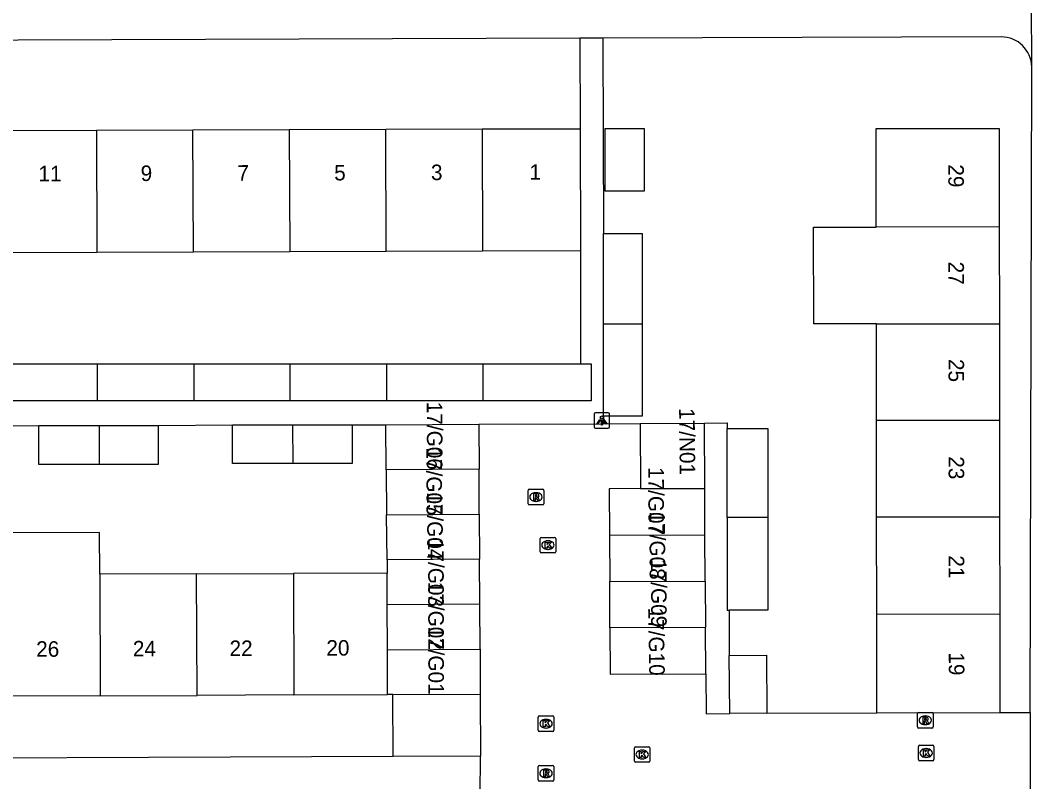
# Model space of a CAD drawing. Extents: x 160732 to 162105, y 387428 to 388479.
# Drawn here: x 161778.6 to 161843.7, y 388168.6 to 388217.6 of the extents above; entities that cross this region are included whole.
import ezdxf

# ---------------------------------------------------------------- set-up
doc = ezdxf.new("R2010")
doc.units = 0
for name, color, linetype in [('IMGEO_Kolk', 7, 'Continuous'), ('IMGEO_Lichtpunt', 7, 'Continuous'), ('IMGEO_Muur', 7, 'Continuous'), ('IMGEO_Pand', 7, 'Continuous'), ('IMGEO_Pand_nummerreeks', 7, 'Continuous'), ('IMGEO_Rijbaan_lokaal_open', 7, 'Continuous'), ('IMGEO_Rioolput', 7, 'Continuous'), ('IMGEO_Voetpad_open', 7, 'Continuous')]:
    doc.layers.add(name, color=color, linetype=linetype)

msp = doc.modelspace()

# ---------------------------------------------------------------- linework, layer by layer
at = {"layer": 'IMGEO_Kolk'}
for p, q in [((161812.064, 388183.385), (161812.064, 388184.237)), ((161812.139, 388184.311), (161812.991, 388184.311)), ((161812.552, 388184.091), (161812.577, 388184.091)), ((161813.065, 388184.237), (161813.065, 388183.385)), ((161812.991, 388183.311), (161812.139, 388183.311)), ((161812.575, 388183.531), (161812.55, 388183.531)), ((161811.946, 388171.892), (161811.946, 388172.744)), ((161812.021, 388172.818), (161812.873, 388172.818)), ((161812.947, 388172.744), (161812.947, 388171.892)), ((161812.457, 388172.038), (161812.432, 388172.038)), ((161812.434, 388172.598), (161812.459, 388172.598)), ((161812.873, 388171.818), (161812.021, 388171.818)), ((161818.131, 388169.91), (161818.131, 388170.762)), ((161818.206, 388170.836), (161819.058, 388170.836)), ((161819.132, 388170.762), (161819.132, 388169.91)), ((161836.413, 388170.006), (161836.413, 388170.858)), ((161836.488, 388170.932), (161837.34, 388170.932)), ((161836.901, 388170.712), (161836.926, 388170.712)), ((161837.414, 388170.858), (161837.414, 388170.006)), ((161818.642, 388170.056), (161818.617, 388170.056)), ((161818.619, 388170.616), (161818.644, 388170.616)), ((161836.924, 388170.152), (161836.899, 388170.152)), ((161819.058, 388169.836), (161818.206, 388169.836)), ((161837.34, 388169.932), (161836.488, 388169.932))]:
    msp.add_line(p, q, dxfattribs=at)
for points in [[(161812.064, 388183.385), (161812.064, 388184.237)], [(161812.139, 388184.311), (161812.991, 388184.311)], [(161812.385, 388184.011), (161812.508, 388184.011), (161812.508, 388183.86), (161812.638, 388184.011), (161812.802, 388184.011), (161812.656, 388183.86), (161812.809, 388183.611), (161812.657, 388183.611), (161812.572, 388183.775), (161812.508, 388183.708), (161812.508, 388183.611), (161812.385, 388183.611), (161812.385, 388184.011)], [(161813.065, 388184.237), (161813.065, 388183.385)], [(161812.991, 388183.311), (161812.139, 388183.311)], [(161811.946, 388171.892), (161811.946, 388172.744)], [(161812.021, 388172.818), (161812.873, 388172.818)], [(161812.947, 388172.744), (161812.947, 388171.892)], [(161812.267, 388172.518), (161812.39, 388172.518), (161812.39, 388172.367), (161812.52, 388172.518), (161812.684, 388172.518), (161812.538, 388172.367), (161812.691, 388172.118), (161812.539, 388172.118), (161812.454, 388172.282), (161812.39, 388172.215), (161812.39, 388172.118), (161812.267, 388172.118), (161812.267, 388172.518)], [(161812.873, 388171.818), (161812.021, 388171.818)], [(161818.131, 388169.91), (161818.131, 388170.762)], [(161818.206, 388170.836), (161819.058, 388170.836)], [(161819.132, 388170.762), (161819.132, 388169.91)], [(161836.413, 388170.006), (161836.413, 388170.858)], [(161836.488, 388170.932), (161837.34, 388170.932)], [(161837.414, 388170.858), (161837.414, 388170.006)], [(161818.452, 388170.536), (161818.575, 388170.536), (161818.575, 388170.385), (161818.705, 388170.536), (161818.869, 388170.536), (161818.723, 388170.385), (161818.876, 388170.136), (161818.724, 388170.136), (161818.639, 388170.3), (161818.575, 388170.233), (161818.575, 388170.136), (161818.452, 388170.136), (161818.452, 388170.536)], [(161836.734, 388170.632), (161836.857, 388170.632), (161836.857, 388170.481), (161836.987, 388170.632), (161837.151, 388170.632), (161837.005, 388170.481), (161837.158, 388170.232), (161837.006, 388170.232), (161836.921, 388170.396), (161836.857, 388170.329), (161836.857, 388170.232), (161836.734, 388170.232), (161836.734, 388170.632)], [(161819.058, 388169.836), (161818.206, 388169.836)], [(161837.34, 388169.932), (161836.488, 388169.932)]]:
    msp.add_lwpolyline(points, dxfattribs=at)
for centre, start, end in [((161812.141, 388184.235), 91.55205, 178.44795), ((161812.141, 388184.235), 91.55205, 178.44795), ((161812.989, 388184.235), 1.55205, 88.44795), ((161812.989, 388184.235), 1.55205, 88.44795), ((161812.141, 388183.387), 181.55205, 268.44795), ((161812.141, 388183.387), 181.55205, 268.44795), ((161812.989, 388183.387), 271.55205, 358.44795), ((161812.989, 388183.387), 271.55205, 358.44795), ((161812.023, 388172.742), 91.55205, 178.44795), ((161812.023, 388172.742), 91.55205, 178.44795), ((161812.871, 388172.742), 1.55205, 88.44795), ((161812.871, 388172.742), 1.55205, 88.44795), ((161812.023, 388171.894), 181.55205, 268.44795), ((161812.023, 388171.894), 181.55205, 268.44795), ((161812.871, 388171.894), 271.55205, 358.44795), ((161812.871, 388171.894), 271.55205, 358.44795), ((161818.208, 388170.76), 91.55205, 178.44795), ((161818.208, 388170.76), 91.55205, 178.44795), ((161819.056, 388170.76), 1.55205, 88.44795), ((161819.056, 388170.76), 1.55205, 88.44795), ((161836.49, 388170.856), 91.55205, 178.44795), ((161836.49, 388170.856), 91.55205, 178.44795), ((161837.338, 388170.856), 1.55205, 88.44795), ((161837.338, 388170.856), 1.55205, 88.44795), ((161818.208, 388169.912), 181.55205, 268.44795), ((161818.208, 388169.912), 181.55205, 268.44795), ((161819.056, 388169.912), 271.55205, 358.44795), ((161819.056, 388169.912), 271.55205, 358.44795), ((161836.49, 388170.008), 181.55205, 268.44795), ((161836.49, 388170.008), 181.55205, 268.44795), ((161837.338, 388170.008), 271.55205, 358.44795), ((161837.338, 388170.008), 271.55205, 358.44795)]:
    msp.add_arc(centre, 0.0765, start, end, dxfattribs=at)
for centre, major_axis, ratio, start_param, end_param in [((161812.551, 388183.811), (-0.387, 0.002), 0.722429, 4.712389, 7.853982), ((161812.576, 388183.811), (-0.39, 0.002), 0.717154, 1.570796, 4.712389), ((161812.433, 388172.318), (-0.387, 0.002), 0.722429, 4.712389, 7.853982), ((161812.458, 388172.318), (-0.39, 0.002), 0.717154, 1.570796, 4.712389), ((161836.9, 388170.432), (-0.387, 0.002), 0.722429, 4.712389, 7.853982), ((161836.925, 388170.432), (-0.39, 0.002), 0.717154, 1.570796, 4.712389), ((161818.618, 388170.336), (-0.387, 0.002), 0.722429, 4.712389, 7.853982), ((161818.643, 388170.336), (-0.39, 0.002), 0.717154, 1.570796, 4.712389)]:
    msp.add_ellipse(centre, major_axis=major_axis, ratio=ratio, start_param=start_param, end_param=end_param, dxfattribs=at)
at = {"layer": 'IMGEO_Lichtpunt'}
for p, q in [((161815.539, 388192.229), (161815.539, 388191.422)), ((161815.539, 388192.229), (161815.539, 388191.422)), ((161816.441, 388192.324), (161815.633, 388192.324)), ((161816.441, 388192.324), (161815.633, 388192.324)), ((161816.535, 388191.422), (161816.535, 388192.229)), ((161816.535, 388191.422), (161816.535, 388192.229)), ((161815.633, 388191.328), (161816.441, 388191.328)), ((161815.633, 388191.328), (161816.441, 388191.328))]:
    msp.add_line(p, q, dxfattribs=at)
for points in [[(161815.913, 388191.893), (161815.952, 388191.865), (161815.764, 388191.603), (161815.726, 388191.63), (161815.913, 388191.893)], [(161816.015, 388191.845), (161816.062, 388191.845), (161816.062, 388191.523), (161816.015, 388191.523), (161816.015, 388191.845)], [(161816.125, 388191.865), (161816.163, 388191.892), (161816.35, 388191.63), (161816.311, 388191.602), (161816.125, 388191.865)]]:
    msp.add_lwpolyline(points, dxfattribs=at)
msp.add_circle((161816.038, 388192.027), 0.0994, dxfattribs=at)
for centre, start, end in [((161815.633, 388192.229), 90, 180), ((161815.633, 388192.229), 90, 180), ((161816.441, 388192.229), 0, 90), ((161816.441, 388192.229), 0, 90), ((161815.633, 388191.422), 180, 270), ((161815.633, 388191.422), 180, 270), ((161816.441, 388191.422), 270, 0), ((161816.441, 388191.422), 270, 360)]:
    msp.add_arc(centre, 0.0946, start, end, dxfattribs=at)
at = {"layer": 'IMGEO_Muur'}
msp.add_lwpolyline([(161826.667, 388172.996), (161833.741, 388173.016)], dxfattribs=at)
at = {"layer": 'IMGEO_Pand'}
for points in [[(161777.313, 388210.495), (161783.515, 388210.514)], [(161783.515, 388210.514), (161789.718, 388210.534)], [(161783.515, 388210.514), (161783.54, 388202.651)], [(161789.718, 388210.534), (161795.92, 388210.553)], [(161789.743, 388202.671), (161789.718, 388210.534)], [(161795.92, 388210.553), (161802.123, 388210.573)], [(161795.92, 388210.553), (161795.945, 388202.69)], [(161802.123, 388210.573), (161808.326, 388210.592)], [(161802.148, 388202.71), (161802.123, 388210.573)], [(161808.326, 388210.592), (161814.648, 388210.612)], [(161808.326, 388210.592), (161808.35, 388202.729)], [(161814.648, 388210.612), (161814.672, 388202.749)], [(161818.765, 388206.6), (161816.258, 388206.593), (161816.245, 388210.625), (161818.753, 388210.632), (161818.765, 388206.6)], [(161833.697, 388204.276), (161833.688, 388210.622), (161841.616, 388210.628), (161841.622, 388204.285)], [(161816.143, 388198.033), (161816.143, 388203.87)], [(161816.143, 388203.87), (161818.631, 388203.87), (161818.631, 388198.036)], [(161833.706, 388198.051), (161829.675, 388198.045), (161829.666, 388204.27), (161833.697, 388204.276)], [(161841.622, 388204.285), (161833.697, 388204.276)], [(161841.622, 388204.285), (161841.629, 388198.059)], [(161783.54, 388202.651), (161777.337, 388202.632)], [(161789.743, 388202.671), (161783.54, 388202.651)], [(161795.945, 388202.69), (161789.743, 388202.671)], [(161802.148, 388202.71), (161795.945, 388202.69)], [(161808.35, 388202.729), (161802.148, 388202.71)], [(161814.672, 388202.749), (161808.35, 388202.729)], [(161818.631, 388198.036), (161816.143, 388198.033)], [(161818.631, 388198.036), (161818.631, 388192.111), (161816.143, 388192.111)], [(161816.143, 388192.111), (161816.143, 388198.033)], [(161833.706, 388198.051), (161841.629, 388198.059)], [(161833.714, 388191.825), (161833.706, 388198.051)], [(161841.629, 388198.059), (161841.635, 388191.834)], [(161777.359, 388195.478), (161783.563, 388195.478)], [(161783.57, 388193.096), (161783.563, 388195.478)], [(161783.563, 388195.478), (161789.766, 388195.478)], [(161789.766, 388195.478), (161789.773, 388193.096)], [(161789.766, 388195.478), (161795.968, 388195.478)], [(161795.976, 388193.096), (161795.968, 388195.478)], [(161795.968, 388195.478), (161802.171, 388195.478)], [(161802.171, 388195.478), (161802.179, 388193.096)], [(161802.171, 388195.478), (161808.372, 388195.478)], [(161808.372, 388195.478), (161808.379, 388193.096)], [(161808.372, 388195.478), (161814.672, 388195.478)], [(161814.672, 388195.478), (161815.347, 388195.478), (161815.347, 388193.096), (161808.379, 388193.096)], [(161783.57, 388193.096), (161777.366, 388193.096)], [(161789.773, 388193.096), (161783.57, 388193.096)], [(161795.976, 388193.096), (161789.773, 388193.096)], [(161802.179, 388193.096), (161795.976, 388193.096)], [(161808.379, 388193.096), (161802.179, 388193.096)], [(161783.685, 388189.008), (161779.797, 388189.008), (161779.797, 388191.516)], [(161779.797, 388191.516), (161783.675, 388191.516)], [(161783.675, 388191.516), (161783.685, 388189.008)], [(161783.675, 388191.516), (161787.486, 388191.516)], [(161787.486, 388191.516), (161787.486, 388189.008), (161783.685, 388189.008)], [(161796.161, 388189.054), (161792.273, 388189.054), (161792.273, 388191.562)], [(161792.273, 388191.562), (161796.151, 388191.562)], [(161796.161, 388189.054), (161796.151, 388191.562)], [(161796.151, 388191.562), (161799.962, 388191.562)], [(161799.962, 388191.562), (161799.962, 388189.054), (161796.161, 388189.054)], [(161802.135, 388191.555), (161808.114, 388191.59)], [(161802.16, 388188.659), (161802.135, 388191.555)], [(161808.114, 388191.59), (161808.131, 388188.694)], [(161818.501, 388191.636), (161822.634, 388191.659)], [(161818.501, 388191.636), (161818.524, 388187.451)], [(161822.657, 388187.457), (161822.634, 388191.659)], [(161841.635, 388191.834), (161833.714, 388191.825)], [(161833.723, 388185.6), (161833.714, 388191.825)], [(161841.635, 388191.834), (161841.641, 388185.609)], [(161824.114, 388185.589), (161824.114, 388191.319)], [(161824.114, 388191.319), (161826.715, 388191.319), (161826.715, 388185.592)], [(161808.131, 388188.694), (161802.16, 388188.659)], [(161802.16, 388188.659), (161802.186, 388185.763)], [(161808.148, 388185.798), (161808.131, 388188.694)], [(161818.524, 388187.451), (161816.508, 388187.441), (161816.524, 388184.443)], [(161818.524, 388187.451), (161822.657, 388187.457)], [(161822.673, 388184.477), (161822.657, 388187.457)], [(161802.186, 388185.763), (161808.148, 388185.798)], [(161802.211, 388182.867), (161802.186, 388185.763)], [(161808.148, 388185.798), (161808.164, 388182.902)], [(161826.715, 388185.592), (161824.114, 388185.589)], [(161824.114, 388185.589), (161824.114, 388179.617), (161824.232, 388179.617)], [(161826.715, 388185.592), (161826.715, 388179.617), (161824.232, 388179.617)], [(161841.641, 388185.609), (161833.723, 388185.6)], [(161833.732, 388179.375), (161833.723, 388185.6)], [(161841.641, 388185.609), (161841.648, 388179.383)], [(161783.713, 388181.935), (161783.702, 388184.628), (161777.464, 388184.603)], [(161816.524, 388184.443), (161822.673, 388184.477)], [(161816.524, 388184.443), (161816.541, 388181.463)], [(161822.69, 388181.496), (161822.673, 388184.477)], [(161808.164, 388182.902), (161802.211, 388182.867)], [(161802.211, 388182.867), (161802.219, 388182.004)], [(161808.181, 388180.005), (161808.164, 388182.902)], [(161789.951, 388181.958), (161783.713, 388181.935)], [(161783.713, 388181.935), (161783.744, 388174.117)], [(161789.951, 388181.958), (161796.189, 388181.981)], [(161789.982, 388174.141), (161789.951, 388181.958)], [(161802.219, 388182.004), (161796.189, 388181.981)], [(161796.189, 388181.981), (161796.22, 388174.166)], [(161802.227, 388179.971), (161802.219, 388182.004)], [(161816.541, 388181.463), (161822.69, 388181.496)], [(161816.557, 388178.483), (161816.541, 388181.463)], [(161822.69, 388181.496), (161822.706, 388178.516)], [(161808.181, 388180.005), (161802.227, 388179.971)], [(161802.239, 388177.075), (161802.227, 388179.971)], [(161808.198, 388177.109), (161808.181, 388180.005)], [(161833.732, 388179.375), (161841.648, 388179.383)], [(161833.741, 388173.016), (161833.732, 388179.375)], [(161841.648, 388179.383), (161841.654, 388173.047)], [(161822.706, 388178.516), (161816.557, 388178.483)], [(161816.557, 388178.483), (161816.573, 388175.502), (161822.722, 388175.536)], [(161822.722, 388175.536), (161822.706, 388178.516)], [(161802.239, 388177.075), (161808.198, 388177.109)], [(161802.25, 388174.19), (161802.239, 388177.075)], [(161808.198, 388177.109), (161808.215, 388174.213)], [(161824.232, 388176.712), (161826.632, 388176.735), (161826.667, 388172.996)], [(161824.267, 388172.973), (161824.232, 388176.712)], [(161783.744, 388174.117), (161777.506, 388174.092)], [(161783.744, 388174.117), (161789.982, 388174.141)], [(161796.22, 388174.166), (161789.982, 388174.141)], [(161796.22, 388174.166), (161802.25, 388174.19)], [(161802.578, 388174.191), (161802.25, 388174.19)], [(161802.578, 388174.191), (161808.215, 388174.213)], [(161826.667, 388172.996), (161824.267, 388172.973)], [(161833.741, 388173.016), (161841.654, 388173.047)]]:
    msp.add_lwpolyline(points, dxfattribs=at)
at = {"layer": 'IMGEO_Rijbaan_lokaal_open'}
for points in [[(161808.114, 388191.59), (161816.145, 388191.626)], [(161816.145, 388191.626), (161818.501, 388191.636)], [(161822.722, 388175.536), (161822.747, 388172.961), (161824.267, 388172.973)], [(161808.215, 388174.213), (161808.221, 388170.234)], [(161826.667, 388172.996), (161833.741, 388173.016)], [(161841.654, 388173.047), (161843.614, 388173.035)], [(161843.614, 388173.035), (161843.6, 388167.692)], [(161808.211, 388167.689), (161808.221, 388170.234)]]:
    msp.add_lwpolyline(points, dxfattribs=at)
at = {"layer": 'IMGEO_Rioolput'}
for p, q in [((161811.295, 388186.478), (161811.295, 388187.33)), ((161811.37, 388187.404), (161812.222, 388187.404)), ((161811.783, 388187.184), (161811.808, 388187.184)), ((161812.296, 388187.33), (161812.296, 388186.478)), ((161812.222, 388186.404), (161811.37, 388186.404)), ((161811.806, 388186.624), (161811.781, 388186.624)), ((161836.353, 388172.113), (161836.353, 388172.965)), ((161836.428, 388173.039), (161837.28, 388173.039)), ((161836.841, 388172.819), (161836.866, 388172.819)), ((161837.354, 388172.965), (161837.354, 388172.113)), ((161837.28, 388172.039), (161836.428, 388172.039)), ((161836.864, 388172.259), (161836.839, 388172.259)), ((161811.943, 388168.702), (161811.943, 388169.554)), ((161812.018, 388169.628), (161812.87, 388169.628)), ((161812.431, 388169.408), (161812.456, 388169.408)), ((161812.944, 388169.554), (161812.944, 388168.702)), ((161812.454, 388168.848), (161812.429, 388168.848)), ((161812.87, 388168.628), (161812.018, 388168.628))]:
    msp.add_line(p, q, dxfattribs=at)
for points in [[(161811.295, 388186.478), (161811.295, 388187.33)], [(161811.37, 388187.404), (161812.222, 388187.404)], [(161811.884, 388187.102), (161811.632, 388187.104), (161811.632, 388186.704)], [(161811.81, 388187.023), (161811.756, 388187.023), (161811.756, 388186.942)], [(161811.756, 388186.942), (161811.808, 388186.942)], [(161812.296, 388187.33), (161812.296, 388186.478)], [(161812.222, 388186.404), (161811.37, 388186.404)], [(161811.632, 388186.704), (161811.756, 388186.704), (161811.756, 388186.866), (161811.767, 388186.866)], [(161811.814, 388186.837), (161811.885, 388186.704), (161812.025, 388186.704), (161811.96, 388186.83)], [(161836.353, 388172.113), (161836.353, 388172.965)], [(161836.428, 388173.039), (161837.28, 388173.039)], [(161836.942, 388172.737), (161836.69, 388172.739), (161836.69, 388172.339)], [(161836.868, 388172.658), (161836.814, 388172.658), (161836.814, 388172.577)], [(161837.354, 388172.965), (161837.354, 388172.113)], [(161837.28, 388172.039), (161836.428, 388172.039)], [(161836.69, 388172.339), (161836.814, 388172.339), (161836.814, 388172.501), (161836.825, 388172.501)], [(161836.814, 388172.577), (161836.866, 388172.577)], [(161836.872, 388172.472), (161836.943, 388172.339), (161837.083, 388172.339), (161837.018, 388172.465)], [(161811.943, 388168.702), (161811.943, 388169.554)], [(161812.018, 388169.628), (161812.87, 388169.628)], [(161812.944, 388169.554), (161812.944, 388168.702)], [(161812.532, 388169.326), (161812.28, 388169.328), (161812.28, 388168.928)], [(161812.28, 388168.928), (161812.404, 388168.928), (161812.404, 388169.09), (161812.415, 388169.09)], [(161812.458, 388169.247), (161812.404, 388169.247), (161812.404, 388169.166)], [(161812.404, 388169.166), (161812.456, 388169.166)], [(161812.462, 388169.061), (161812.533, 388168.928), (161812.673, 388168.928), (161812.608, 388169.054)], [(161812.87, 388168.628), (161812.018, 388168.628)]]:
    msp.add_lwpolyline(points, dxfattribs=at)
for centre, radius, start, end in [((161811.372, 388187.328), 0.0765, 91.55205, 178.44795), ((161811.372, 388187.328), 0.0765, 91.55205, 178.44795), ((161811.792, 388187.131), 0.19, 274.7715, 282.96867), ((161811.816, 388186.927), 0.0964, 77.00612, 93.18647), ((161811.83, 388186.984), 0.0378, 276.66336, 79.67722), ((161811.883, 388186.992), 0.109, 350.36119, 89.41601), ((161811.881, 388186.992), 0.112, 277.58423, 350.98172), ((161812.22, 388187.328), 0.0765, 1.55205, 88.44795), ((161812.22, 388187.328), 0.0765, 1.55205, 88.44795), ((161811.372, 388186.48), 0.0765, 181.55205, 268.44795), ((161811.372, 388186.48), 0.0765, 181.55205, 268.44795), ((161811.766, 388186.813), 0.0533, 26.02933, 88.69889), ((161811.865, 388186.777), 0.108, 29.51342, 73.79051), ((161812.22, 388186.48), 0.0765, 271.55205, 358.44795), ((161812.22, 388186.48), 0.0765, 271.55205, 358.44795), ((161836.43, 388172.963), 0.0765, 91.55205, 178.44795), ((161836.43, 388172.963), 0.0765, 91.55205, 178.44795), ((161836.874, 388172.562), 0.0964, 77.00612, 93.18647), ((161836.888, 388172.619), 0.0378, 276.66336, 79.67722), ((161836.941, 388172.627), 0.109, 350.36119, 89.41601), ((161837.278, 388172.963), 0.0765, 1.55205, 88.44795), ((161837.278, 388172.963), 0.0765, 1.55205, 88.44795), ((161836.43, 388172.115), 0.0765, 181.55205, 268.44795), ((161836.43, 388172.115), 0.0765, 181.55205, 268.44795), ((161836.824, 388172.448), 0.0533, 26.02933, 88.69889), ((161836.85, 388172.766), 0.19, 274.7715, 282.96867), ((161836.939, 388172.627), 0.112, 277.58423, 350.98172), ((161836.923, 388172.412), 0.108, 29.51342, 73.79051), ((161837.278, 388172.115), 0.0765, 271.55205, 358.44795), ((161837.278, 388172.115), 0.0765, 271.55205, 358.44795), ((161812.02, 388169.552), 0.0765, 91.55205, 178.44795), ((161812.02, 388169.552), 0.0765, 91.55205, 178.44795), ((161812.868, 388169.552), 0.0765, 1.55205, 88.44795), ((161812.868, 388169.552), 0.0765, 1.55205, 88.44795), ((161812.414, 388169.037), 0.0533, 26.02933, 88.69889), ((161812.44, 388169.355), 0.19, 274.7715, 282.96867), ((161812.464, 388169.151), 0.0964, 77.00612, 93.18647), ((161812.478, 388169.208), 0.0378, 276.66336, 79.67722), ((161812.531, 388169.216), 0.109, 350.36119, 89.41601), ((161812.529, 388169.216), 0.112, 277.58423, 350.98172), ((161812.513, 388169.001), 0.108, 29.51342, 73.79051), ((161812.02, 388168.704), 0.0765, 181.55205, 268.44795), ((161812.02, 388168.704), 0.0765, 181.55205, 268.44795), ((161812.868, 388168.704), 0.0765, 271.55205, 358.44795), ((161812.868, 388168.704), 0.0765, 271.55205, 358.44795)]:
    msp.add_arc(centre, radius, start, end, dxfattribs=at)
for centre, major_axis, ratio, start_param, end_param in [((161811.782, 388186.904), (-0.387, 0.002), 0.722429, 4.712389, 7.853982), ((161811.807, 388186.904), (-0.39, 0.002), 0.717154, 1.570796, 4.712389), ((161836.84, 388172.539), (-0.387, 0.002), 0.722429, 4.712389, 7.853982), ((161836.865, 388172.539), (-0.39, 0.002), 0.717154, 1.570796, 4.712389), ((161812.43, 388169.128), (-0.387, 0.002), 0.722429, 4.712389, 7.853982), ((161812.455, 388169.128), (-0.39, 0.002), 0.717154, 1.570796, 4.712389)]:
    msp.add_ellipse(centre, major_axis=major_axis, ratio=ratio, start_param=start_param, end_param=end_param, dxfattribs=at)
at = {"layer": 'IMGEO_Voetpad_open'}
for points in [[(161843.709, 388214.586), (161843.71, 388214.601), (161843.682, 388218.764)], [(161814.629, 388216.428), (161760.374, 388216.241)], [(161816.101, 388216.433), (161814.629, 388216.428)], [(161814.629, 388216.428), (161814.648, 388210.612)], [(161841.733, 388216.518), (161816.101, 388216.433)], [(161816.101, 388216.433), (161816.143, 388203.87)], [(161843.614, 388173.035), (161843.709, 388214.586)], [(161814.672, 388202.749), (161814.672, 388195.478)], [(161775.009, 388191.469), (161779.797, 388191.516)], [(161787.486, 388191.516), (161792.273, 388191.562)], [(161799.962, 388191.562), (161802.135, 388191.555)], [(161816.143, 388192.111), (161816.145, 388191.626)], [(161822.634, 388191.659), (161824.114, 388191.687), (161824.114, 388191.319)], [(161824.232, 388179.617), (161824.232, 388176.712)], [(161802.594, 388170.211), (161802.578, 388174.191)], [(161802.594, 388170.211), (161760.583, 388170.04)], [(161808.221, 388170.234), (161802.594, 388170.211)]]:
    msp.add_lwpolyline(points, dxfattribs=at)
msp.add_arc((161841.741, 388214.549), 1.969, 1.06484, 90.22528, dxfattribs=at)

# ---------------------------------------------------------------- texts
at = {"layer": 'IMGEO_Pand_nummerreeks'}
for s, rotation, p in [('11', 0.17986, (161779.775, 388207.222)), ('9', 0.17986, (161786.351, 388207.243)), ('7', 0.17986, (161792.58, 388207.263)), ('5', 0.17986, (161798.809, 388207.282)), ('3', 0.17986, (161805.039, 388207.302)), ('1', 0.17986, (161811.382, 388207.322)), ('29', 270.05793, (161838.338, 388208.319)), ('27', 270.05709, (161838.345, 388202.057)), ('25', 270.05793, (161838.351, 388195.792)), ('17/G06', 270.11645, (161804.77, 388193.036)), ('17/N01', 270.62616, (161821.009, 388192.626)), ('17/G05', 270.11645, (161804.739, 388190.096)), ('23', 270.05793, (161838.357, 388189.529)), ('17/G07', 270.11645, (161819.026, 388188.839)), ('17/G04', 270.11645, (161804.79, 388187.214)), ('17/G08', 270.11645, (161819.107, 388185.97)), ('17/G03', 270.11645, (161804.853, 388184.211)), ('21', 270.05793, (161838.365, 388183.152)), ('17/G09', 270.11645, (161819.2, 388182.91)), ('17/G02', 270.11645, (161804.858, 388181.454)), ('17/G10', 271.00509, (161819.015, 388179.785)), ('17/G01', 270.11645, (161804.864, 388178.575)), ('26', 0.22345, (161779.626, 388176.621)), ('24', 0.22614, (161785.851, 388176.646)), ('22', 0.22614, (161792.073, 388176.67)), ('20', 0.22614, (161798.305, 388176.695)), ('19', 270.05793, (161838.371, 388176.911))]:
    msp.add_text(s, height=1, rotation=rotation, dxfattribs=at).set_placement(p)

doc.saveas('drawing.dxf')
